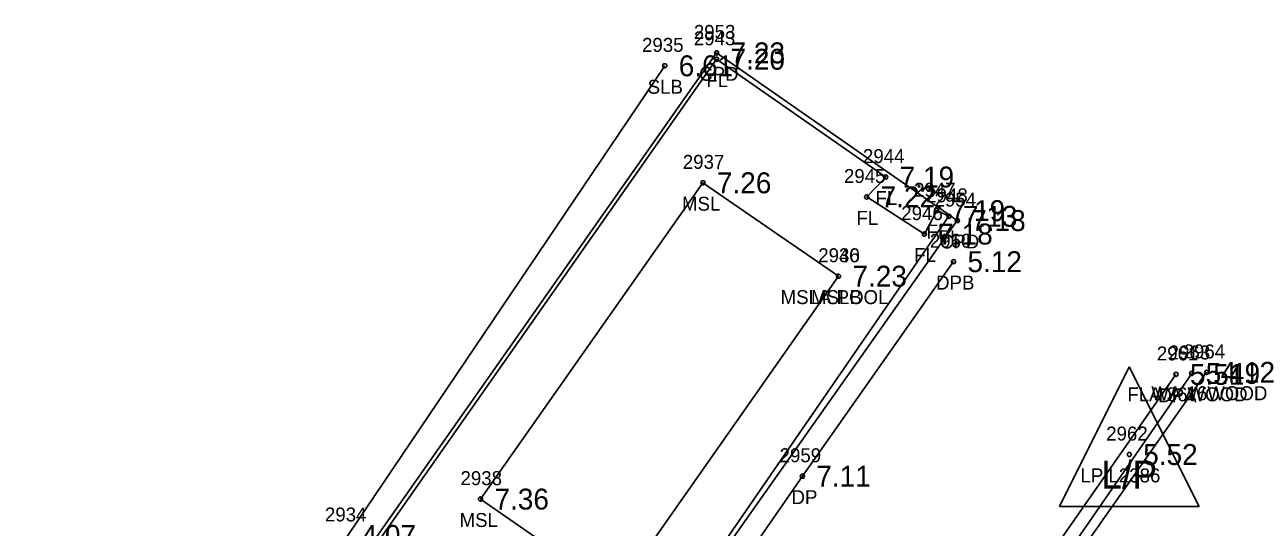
# Model space of a CAD drawing. Extents: x 2608598 to 2610682, y 641451 to 643526.
# Drawn here: x 2610198.2 to 2610287, y 642105.6 to 642141.7 of the extents above; entities that cross this region are included whole.
import ezdxf

# ---------------------------------------------------------------- set-up
doc = ezdxf.new("R2010")
doc.units = 0
for name, color, linetype in [('RD_EX_BldgApp', 7, 'Continuous'), ('RD_EX_Conc', 7, 'Continuous'), ('RD_EX_Conc_txCode', 7, 'Continuous'), ('RD_EX_Driveway', 7, 'Continuous'), ('RD_EX_Driveway_txCode', 7, 'Continuous'), ('RD_EX_Fence_Other', 7, 'Continuous'), ('RD_EX_Fence_Other_txCode', 7, 'Continuous'), ('RD_EX_Misc', 7, 'Continuous'), ('RD_EX_Misc_txCode', 7, 'Continuous'), ('RD_EX_TX_Conc_ELEV', 7, 'Continuous'), ('RD_EX_TX_Driveway_ELEV', 7, 'Continuous'), ('RD_EX_TX_Fence_Other_ELEV', 7, 'Continuous'), ('RD_EX_TX_Misc_ELEV', 7, 'Continuous'), ('RD_EX_TX_UT_ELEV', 7, 'Continuous'), ('RD_EX_TX_VEG_ELEV', 7, 'Continuous'), ('RD_EX_UT', 7, 'Continuous'), ('RD_EX_UT_txCode', 7, 'Continuous'), ('RD_EX_VEG', 7, 'Continuous'), ('RD_EX_VEG_txCode', 7, 'Continuous'), ('RD_SMD_Locator', 7, 'Continuous')]:
    doc.layers.add(name, color=color, linetype=linetype)

msp = doc.modelspace()

# ---------------------------------------------------------------- linework, layer by layer
at = {"layer": 'RD_EX_BldgApp'}
msp.add_lwpolyline([(2610282.971, 642116.744), (2610261.846, 642086.691), (2610246.897, 642065.246), (2610242.266, 642058.667)], dxfattribs=at)
at = {"layer": 'RD_EX_Conc'}
msp.add_lwpolyline([(2610228.447, 642099.528), (2610222.534, 642103.618), (2610247.837, 642139.636), (2610265.092, 642127.618), (2610239.85, 642091.883), (2610228.447, 642099.528)], dxfattribs=at)
at = {"layer": 'RD_EX_Driveway'}
for points in [[(2610189.201, 642065.464), (2610190.633, 642065.558), (2610206.029, 642058.003), (2610212.058, 642057.248), (2610216.962, 642059.651), (2610226.196, 642070.204), (2610231.836, 642077.34), (2610253.985, 642109.297), (2610264.823, 642124.673)], [(2610280.769, 642116.596), (2610260.219, 642087.145), (2610246.027, 642066.229), (2610240.86, 642059.355), (2610229.066, 642043.559), (2610226.599, 642037.761), (2610225.859, 642030.159)]]:
    msp.add_lwpolyline(points, dxfattribs=at)
at = {"layer": 'RD_EX_Fence_Other'}
for points in [[(2610228.462, 642099.701), (2610222.875, 642103.622), (2610247.835, 642139.179), (2610259.962, 642130.737), (2610258.598, 642129.312), (2610262.73, 642126.65), (2610263.62, 642128.33), (2610264.496, 642127.923), (2610239.71, 642091.96)], [(2610281.899, 642116.665), (2610261.274, 642086.846), (2610246.659, 642066.216), (2610233.217, 642046.792)]]:
    msp.add_lwpolyline(points, dxfattribs=at)
at = {"layer": 'RD_EX_Misc'}
msp.add_lwpolyline([(2610256.575, 642123.631), (2610246.859, 642130.325), (2610230.913, 642107.658), (2610240.637, 642100.904), (2610256.575, 642123.631)], dxfattribs=at)
at = {"layer": 'RD_EX_UT'}
for p, q in [((2610272.423, 642107.129), (2610277.423, 642117.129)), ((2610277.423, 642117.129), (2610282.423, 642107.129)), ((2610272.423, 642107.129), (2610282.423, 642107.129))]:
    msp.add_line(p, q, dxfattribs=at)
at = {"layer": 'RD_EX_VEG'}
msp.add_lwpolyline([(2610208.521, 642078.604), (2610214.629, 642092.783), (2610221.388, 642105.054), (2610244.122, 642138.709)], dxfattribs=at)
at = {"layer": 'RD_SMD_Locator'}
for centre in [(2610247.837, 642139.636), (2610247.835, 642139.179), (2610244.122, 642138.709), (2610246.859, 642130.325), (2610259.962, 642130.737), (2610258.598, 642129.312), (2610263.62, 642128.33), (2610264.496, 642127.923), (2610265.092, 642127.618), (2610262.73, 642126.65), (2610264.823, 642124.673), (2610256.575, 642123.631), (2610256.575, 642123.631), (2610280.769, 642116.596), (2610281.899, 642116.665), (2610282.971, 642116.744), (2610277.423, 642110.854), (2610253.985, 642109.297), (2610230.913, 642107.658)]:
    msp.add_circle(centre, 0.15, dxfattribs=at)

# ---------------------------------------------------------------- texts
at = {"layer": 'RD_EX_Conc_txCode'}
for s, p in [('2953', (2610246.207, 642140.636)), ('CPD', (2610246.585, 642137.636)), ('2954', (2610263.463, 642128.618)), ('CPD', (2610263.841, 642125.618))]:
    msp.add_text(s, height=1, dxfattribs=at).set_placement(p)
at = {"layer": 'RD_EX_Driveway_txCode'}
for s, p in [('2960', (2610263.13, 642125.673)), ('DPB', (2610263.571, 642122.673)), ('2961', (2610279.399, 642117.596)), ('DPA', (2610279.501, 642114.596)), ('2959', (2610252.355, 642110.297)), ('DP', (2610253.206, 642107.297))]:
    msp.add_text(s, height=1, dxfattribs=at).set_placement(p)
at = {"layer": 'RD_EX_Fence_Other_txCode'}
for s, p in [('2943', (2610246.205, 642140.179)), ('FL', (2610247.102, 642137.179)), ('2944', (2610258.332, 642131.737)), ('2945', (2610256.968, 642130.312)), ('2947', (2610261.99, 642129.33)), ('FL', (2610259.23, 642128.737)), ('2948', (2610262.866, 642128.923)), ('FL', (2610257.866, 642127.312)), ('2946', (2610261.077, 642127.65)), ('FL', (2610262.888, 642126.33)), ('FL', (2610263.764, 642125.923)), ('FL', (2610261.998, 642124.65)), ('2963', (2610280.245, 642117.665)), ('FLA 36WOOD', (2610277.284, 642114.665))]:
    msp.add_text(s, height=1, dxfattribs=at).set_placement(p)
at = {"layer": 'RD_EX_Misc_txCode'}
for s, p in [('2937', (2610245.415, 642131.325)), ('MSL', (2610245.357, 642128.325)), ('2940', (2610255.123, 642124.631)), ('2936', (2610255.125, 642124.631)), ('MSLA POOL', (2610252.427, 642121.631)), ('MSLB', (2610254.604, 642121.631)), ('2964', (2610281.318, 642117.744)), ('WA 16WOOD', (2610279.003, 642114.744)), ('2938', (2610229.478, 642108.658)), ('MSL', (2610229.411, 642105.658))]:
    msp.add_text(s, height=1, dxfattribs=at).set_placement(p)
at = {"layer": 'RD_EX_TX_Conc_ELEV'}
for s, p in [('7.23', (2610248.837, 642138.886)), ('7.18', (2610266.092, 642126.868))]:
    msp.add_text(s, height=1.5, dxfattribs=at).set_placement(p)
at = {"layer": 'RD_EX_TX_Driveway_ELEV'}
for s, p in [('5.12', (2610265.823, 642123.923)), ('5.51', (2610281.769, 642115.846)), ('7.11', (2610254.985, 642108.547))]:
    msp.add_text(s, height=1.5, dxfattribs=at).set_placement(p)
at = {"layer": 'RD_EX_TX_Fence_Other_ELEV'}
for s, p in [('7.20', (2610248.835, 642138.429)), ('7.19', (2610260.962, 642129.987)), ('7.22', (2610259.598, 642128.562)), ('7.19', (2610264.62, 642127.58)), ('7.13', (2610265.496, 642127.173)), ('7.18', (2610263.73, 642125.9)), ('5.49', (2610282.899, 642115.915))]:
    msp.add_text(s, height=1.5, dxfattribs=at).set_placement(p)
at = {"layer": 'RD_EX_TX_Misc_ELEV'}
for s, p in [('7.26', (2610247.859, 642129.575)), ('7.23', (2610257.575, 642122.881)), ('7.23', (2610257.575, 642122.881)), ('4.12', (2610283.971, 642115.994)), ('7.36', (2610231.913, 642106.908))]:
    msp.add_text(s, height=1.5, dxfattribs=at).set_placement(p)
at = {"layer": 'RD_EX_TX_UT_ELEV'}
msp.add_text('5.52', height=1.5, dxfattribs=at).set_placement((2610278.423, 642110.104))
at = {"layer": 'RD_EX_TX_VEG_ELEV'}
for s, p in [('6.61', (2610245.122, 642137.959)), ('4.07', (2610222.388, 642104.304))]:
    msp.add_text(s, height=1.5, dxfattribs=at).set_placement(p)
at = {"layer": 'RD_EX_UT'}
msp.add_text('L/P', height=2, dxfattribs=at).set_placement((2610275.414, 642108.411))
at = {"layer": 'RD_EX_UT_txCode'}
for s, p in [('2962', (2610275.769, 642111.854)), ('LP L2386', (2610273.926, 642108.854))]:
    msp.add_text(s, height=1, dxfattribs=at).set_placement(p)
at = {"layer": 'RD_EX_VEG_txCode'}
for s, p in [('2935', (2610242.492, 642139.709)), ('SLB', (2610242.894, 642136.709)), ('2934', (2610219.758, 642106.054))]:
    msp.add_text(s, height=1, dxfattribs=at).set_placement(p)

doc.saveas('drawing.dxf')
